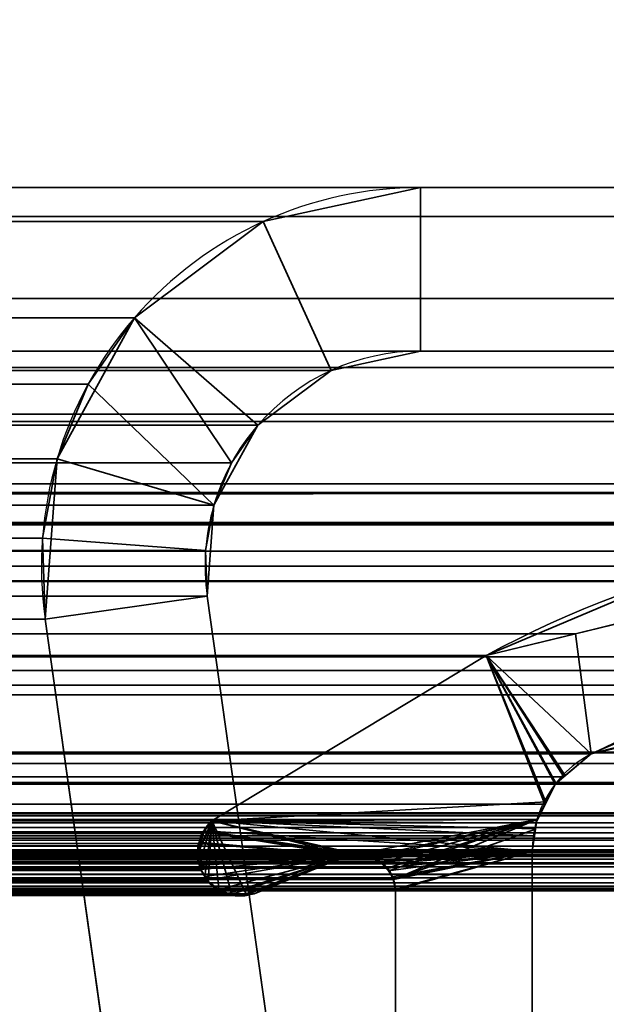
# Model space of a CAD drawing. Header units: millimetres. Extents: x -488 to 6688, y -115 to 115.
# Tile 390 of 656: x 300.24 to 304.54, y 9.71 to 16.93. Entities that reach past the tile are written whole.
import ezdxf

# ---------------------------------------------------------------- set-up
doc = ezdxf.new("R2010")
doc.units = ezdxf.units.MM
doc.layers.add('151', color=7, linetype='Continuous', true_color=0xffffff)

# ---------------------------------------------------------------- blocks, each defined once
blk = doc.blocks.new('UG_SURFACE_001')
at = {"layer": '151', "color": 252, "linetype": 'Continuous', "lineweight": 35}
for points in [[(487.5, -15, 2194.2501), (487.5, 115, 2194.2501), (-487.5, 115, 2194.2501), (-487.5, -15, 2194.2501)], [(-337.5, -15, 2044.25), (-337.5, 115, 2044.25), (337.5, 115, 2044.25), (337.5, -15, 2044.25)]]:
    blk.add_3dface(points, dxfattribs=at)
blk = doc.blocks.new('UG_SURFACE_047')
at = {"layer": '151', "color": 7, "linetype": 'Continuous', "lineweight": 35}
for points in [[(-307.686, 13.2421, 2014.936), (-309.264, 12.8098, 2016.5141), (309.264, 12.8098, 2016.5141)], [(-307.686, 13.2421, 2014.936), (309.264, 12.8098, 2016.5141), (307.686, 13.2421, 2014.936)], [(307.686, 13.2421, 2014.936), (306.8124, 13.0303, 2014.0624), (-306.8124, 13.0303, 2014.0624), (-307.686, 13.2421, 2014.936)], [(304.3174, 12.4253, 2011.5674), (-304.3174, 12.4253, 2011.5674), (-306.8124, 13.0303, 2014.0624), (306.8124, 13.0303, 2014.0624)], [(306.3062, 11.9768, 2013.5562), (304.4322, 11.5427, 2011.6823), (304.3174, 12.4253, 2011.5674), (306.8124, 13.0303, 2014.0624)], [(309.264, 12.8098, 2016.5141), (-309.264, 12.8098, 2016.5141), (-311.652, 12.1555, 2018.9021), (311.652, 12.1555, 2018.9021)], [(303.663, 12.2666, 2010.9129), (-303.663, 12.2666, 2010.9129), (-304.3174, 12.4253, 2011.5674), (304.3174, 12.4253, 2011.5674)], [(303.663, 12.2666, 2010.9129), (304.3174, 12.4253, 2011.5674), (304.4322, 11.5427, 2011.6823), (304.2326, 11.3749, 2011.4825)], [(307.5121, 12.2561, 2014.7622), (-308.4338, 12.0469, 2015.6839), (-307.5121, 12.2561, 2014.7622)], [(307.5121, 12.2561, 2014.7622), (308.4338, 12.0469, 2015.6839), (-308.4338, 12.0469, 2015.6839)], [(-307.5121, 12.2561, 2014.7622), (306.3062, 11.9768, 2013.5562), (307.5121, 12.2561, 2014.7622)], [(-307.5121, 12.2561, 2014.7622), (-306.3062, 11.9768, 2013.5562), (306.3062, 11.9768, 2013.5562)], [(303.663, 12.2666, 2010.9129), (301.6499, 11.0514, 2008.8999), (-301.6499, 11.0514, 2008.8999), (-303.663, 12.2666, 2010.9129)], [(304.0937, 11.1752, 2011.3437), (304.0347, 11.0607, 2011.2846), (301.6499, 11.0514, 2008.8999), (303.663, 12.2666, 2010.9129)], [(303.663, 12.2666, 2010.9129), (304.1691, 11.3216, 2011.4191), (304.0937, 11.1752, 2011.3437)], [(304.2326, 11.3749, 2011.4825), (304.1691, 11.3216, 2011.4191), (303.663, 12.2666, 2010.9129)], [(313.4445, 11.0875, 2020.6945), (311.652, 12.1555, 2018.9021), (-311.652, 12.1555, 2018.9021), (-313.4445, 11.0875, 2020.6945)], [(310.595, 11.5565, 2017.8449), (-310.595, 11.5565, 2017.8449), (-308.4338, 12.0469, 2015.6839), (308.4338, 12.0469, 2015.6839)], [(306.3062, 11.9768, 2013.5562), (-306.3062, 11.9768, 2013.5562), (-304.4322, 11.5427, 2011.6823), (304.4322, 11.5427, 2011.6823)], [(-310.7077, 11.4722, 2017.9577), (-310.595, 11.5565, 2017.8449), (310.595, 11.5565, 2017.8449)], [(310.595, 11.5565, 2017.8449), (310.605, 11.552, 2017.8549), (-310.7077, 11.4722, 2017.9577)], [(310.605, 11.552, 2017.8549), (310.7073, 11.4721, 2017.9574), (-310.7077, 11.4722, 2017.9577)], [(304.4322, 11.5427, 2011.6823), (-304.4322, 11.5427, 2011.6823), (-304.2326, 11.3749, 2011.4825), (304.2326, 11.3749, 2011.4825)], [(310.886, 11.3326, 2018.136), (-310.8725, 11.3488, 2018.1224), (-310.7077, 11.4722, 2017.9577)], [(-310.7077, 11.4722, 2017.9577), (310.7073, 11.4721, 2017.9574), (310.886, 11.3326, 2018.136)], [(310.886, 11.3326, 2018.136), (-310.8901, 11.318, 2018.1401), (-310.8725, 11.3488, 2018.1224)], [(304.1691, 11.3216, 2011.4191), (-304.2326, 11.3749, 2011.4825), (-304.1691, 11.3216, 2011.4191)], [(304.1691, 11.3216, 2011.4191), (304.2326, 11.3749, 2011.4825), (-304.2326, 11.3749, 2011.4825)], [(311.0107, 11.1085, 2018.2607), (-311.0102, 11.1078, 2018.2602), (-310.8901, 11.318, 2018.1401)], [(310.886, 11.3326, 2018.136), (310.8926, 11.3208, 2018.1425), (-310.8901, 11.318, 2018.1401)], [(-310.8901, 11.318, 2018.1401), (310.8926, 11.3208, 2018.1425), (311.0107, 11.1085, 2018.2607)], [(-304.1691, 11.3216, 2011.4191), (304.0937, 11.1752, 2011.3437), (304.1691, 11.3216, 2011.4191)], [(-304.1691, 11.3216, 2011.4191), (-304.0937, 11.1752, 2011.3437), (304.0937, 11.1752, 2011.3437)], [(304.0347, 11.0607, 2011.2846), (-304.0937, 11.1752, 2011.3437), (-304.0347, 11.0607, 2011.2846)], [(304.0347, 11.0607, 2011.2846), (304.0937, 11.1752, 2011.3437), (-304.0937, 11.1752, 2011.3437)], [(313.4445, 11.0875, 2020.6945), (-313.4445, 11.0875, 2020.6945), (-313.4978, 11.0368, 2020.7477), (313.4978, 11.0368, 2020.7477)], [(311.0184, 11.0946, 2018.2683), (-311.0615, 10.8663, 2018.3115), (-311.0196, 11.0912, 2018.2695)], [(311.0184, 11.0946, 2018.2683), (311.0615, 10.8663, 2018.3115), (-311.0615, 10.8663, 2018.3115)], [(311.0184, 11.0946, 2018.2683), (-311.0196, 11.0912, 2018.2695), (-311.0102, 11.1078, 2018.2602)], [(-311.0102, 11.1078, 2018.2602), (311.0107, 11.1085, 2018.2607), (311.0184, 11.0946, 2018.2683)], [(-304.0347, 11.0607, 2011.2846), (304.0171, 10.9423, 2011.2672), (304.0347, 11.0607, 2011.2846)], [(-304.0347, 11.0607, 2011.2846), (-304.0171, 10.9423, 2011.2672), (304.0171, 10.9423, 2011.2672)], [(301.6499, 11.0514, 2008.8999), (304.0347, 11.0607, 2011.2846), (304.0171, 10.9423, 2011.2672)], [(-313.5326, 11.0036, 2020.7827), (-313.5506, 10.9642, 2020.8006), (313.5506, 10.9642, 2020.8006)], [(313.5326, 11.0036, 2020.7827), (313.4978, 11.0368, 2020.7477), (-313.4978, 11.0368, 2020.7477), (-313.5326, 11.0036, 2020.7827)], [(-313.5326, 11.0036, 2020.7827), (313.5506, 10.9642, 2020.8006), (313.5326, 11.0036, 2020.7827)], [(-301.5873, 10.9733, 2008.8372), (-301.6499, 11.0514, 2008.8999), (301.6499, 11.0514, 2008.8999)], [(301.6499, 11.0514, 2008.8999), (301.5881, 10.972, 2008.8382), (-301.5873, 10.9733, 2008.8372)], [(301.5881, 10.972, 2008.8382), (301.6499, 11.0514, 2008.8999), (302.6485, 10.798, 2009.8984)], [(301.6499, 11.0514, 2008.8999), (302.7161, 10.8082, 2009.9661), (302.682, 10.8051, 2009.932)], [(302.682, 10.8051, 2009.932), (302.6485, 10.798, 2009.8984), (301.6499, 11.0514, 2008.8999)], [(302.8019, 10.7896, 2010.052), (302.7161, 10.8082, 2009.9661), (301.6499, 11.0514, 2008.8999), (304, 10.8277, 2011.25)], [(304.0171, 10.9423, 2011.2672), (304, 10.8277, 2011.25), (301.6499, 11.0514, 2008.8999)], [(313.5758, 10.9091, 2020.8259), (313.5682, 10.9257, 2020.8182), (-313.5682, 10.9257, 2020.8182), (-313.5758, 10.9091, 2020.8259)], [(313.5506, 10.9642, 2020.8006), (-313.5506, 10.9642, 2020.8006), (-313.5682, 10.9257, 2020.8182), (313.5682, 10.9257, 2020.8182)], [(304.0171, 10.9423, 2011.2672), (-304.0171, 10.9423, 2011.2672), (-304, 10.8277, 2011.25), (304, 10.8277, 2011.25)], [(-301.5826, 10.9675, 2008.8327), (-301.5873, 10.9733, 2008.8372), (301.5881, 10.972, 2008.8382)], [(-301.5826, 10.9675, 2008.8327), (301.5881, 10.972, 2008.8382), (301.5783, 10.9593, 2008.8282)], [(301.5783, 10.9593, 2008.8282), (-301.5528, 10.8865, 2008.8029), (-301.5826, 10.9675, 2008.8327)], [(301.5783, 10.9593, 2008.8282), (301.5539, 10.8859, 2008.8038), (-301.5528, 10.8865, 2008.8029)], [(301.5539, 10.8859, 2008.8038), (301.5783, 10.9593, 2008.8282), (301.5881, 10.972, 2008.8382), (302.6485, 10.798, 2009.8984)], [(-313.5758, 10.9091, 2020.8259), (-313.5839, 10.838, 2020.834), (313.5839, 10.838, 2020.834)], [(-313.5758, 10.9091, 2020.8259), (313.5839, 10.838, 2020.834), (313.5758, 10.9091, 2020.8259)], [(-311.0615, 5.7187, 2018.3115), (-311.0615, 10.8663, 2018.3115), (311.0615, 10.8663, 2018.3115), (311.0615, 5.7187, 2018.3115)], [(-301.5502, 10.8796, 2008.8003), (-301.5528, 10.8865, 2008.8029), (301.5539, 10.8859, 2008.8038)], [(-301.5502, 10.8796, 2008.8003), (301.5539, 10.8859, 2008.8038), (301.5482, 10.8687, 2008.7981)], [(301.5482, 10.8687, 2008.7981), (-301.5448, 10.7907, 2008.7948), (-301.5502, 10.8796, 2008.8003)], [(301.5482, 10.8687, 2008.7981), (301.5464, 10.7907, 2008.7965), (-301.5448, 10.7907, 2008.7948)], [(302.6485, 10.798, 2009.8984), (301.5464, 10.7907, 2008.7965), (301.5482, 10.8687, 2008.7981), (301.5539, 10.8859, 2008.8038)], [(313.5854, 10.8249, 2020.8354), (-313.5839, 10.838, 2020.834), (-313.5854, 10.8249, 2020.8354)], [(-313.5854, 10.8249, 2020.8354), (-313.572, 10.7445, 2020.822), (313.572, 10.7445, 2020.822), (313.5854, 10.8249, 2020.8354)], [(313.5854, 10.8249, 2020.8354), (313.5839, 10.838, 2020.834), (-313.5839, 10.838, 2020.834)], [(312.3996, 10.8171, 2019.6495), (313.1971, 10.5484, 2020.447), (-313.1971, 10.5484, 2020.447), (-312.3996, 10.8171, 2019.6495)], [(312.3996, 10.8171, 2019.6495), (-312.3996, 10.8171, 2019.6495), (-312.3857, 10.8169, 2019.6357)], [(312.3439, 10.826, 2019.594), (-312.3857, 10.8169, 2019.6357), (-312.3131, 10.8159, 2019.5632)], [(312.3439, 10.826, 2019.594), (312.3856, 10.8193, 2019.6357), (-312.3857, 10.8169, 2019.6357)], [(-312.3857, 10.8169, 2019.6357), (312.3856, 10.8193, 2019.6357), (312.3996, 10.8171, 2019.6495)], [(-312.3131, 10.8159, 2019.5632), (312.3137, 10.8195, 2019.5637), (312.3439, 10.826, 2019.594)], [(312.3137, 10.8195, 2019.5637), (-312.3131, 10.8159, 2019.5632), (-312.26, 10.8152, 2019.51)], [(-312.26, 10.8152, 2019.51), (312.2388, 10.8035, 2019.4888), (312.3137, 10.8195, 2019.5637)], [(-312.26, 10.8152, 2019.51), (-312.2396, 10.8032, 2019.4895), (312.2388, 10.8035, 2019.4888)], [(312.2226, 10.8, 2019.4726), (312.2388, 10.8035, 2019.4888), (-312.2396, 10.8032, 2019.4895)], [(312.2042, 10.7898, 2019.4542), (-312.2396, 10.8032, 2019.4895), (-312.1823, 10.7697, 2019.4323)], [(312.2042, 10.7898, 2019.4542), (312.2226, 10.8, 2019.4726), (-312.2396, 10.8032, 2019.4895)], [(-312.1823, 10.7697, 2019.4323), (312.1832, 10.7696, 2019.4333), (312.2042, 10.7898, 2019.4542)], [(312.1832, 10.7696, 2019.4333), (-312.1823, 10.7697, 2019.4323), (-312.1634, 10.7586, 2019.4135)], [(-312.1634, 10.7586, 2019.4135), (312.1261, 10.7148, 2019.376), (312.1832, 10.7696, 2019.4333)], [(-304, 10.8277, 2011.25), (-304, 4.7035, 2011.25), (304, 4.7035, 2011.25), (304, 10.8277, 2011.25)], [(302.8453, 10.7801, 2010.0954), (-302.8748, 10.7564, 2010.1249), (-302.8453, 10.7801, 2010.0954)], [(302.8453, 10.7801, 2010.0954), (302.8748, 10.7564, 2010.1249), (-302.8748, 10.7564, 2010.1249)], [(-302.8453, 10.7801, 2010.0954), (-302.8019, 10.7896, 2010.052), (302.8019, 10.7896, 2010.052), (302.8453, 10.7801, 2010.0954)], [(302.8019, 10.7896, 2010.052), (-302.8019, 10.7896, 2010.052), (-302.7161, 10.8082, 2009.9661), (302.7161, 10.8082, 2009.9661)], [(302.682, 10.8051, 2009.932), (-302.7161, 10.8082, 2009.9661), (-302.682, 10.8051, 2009.932)], [(302.682, 10.8051, 2009.932), (302.7161, 10.8082, 2009.9661), (-302.7161, 10.8082, 2009.9661)], [(-302.682, 10.8051, 2009.932), (302.6485, 10.798, 2009.8984), (302.682, 10.8051, 2009.932)], [(-302.682, 10.8051, 2009.932), (-302.6485, 10.798, 2009.8984), (302.6485, 10.798, 2009.8984)], [(301.96, 10.5173, 2009.2101), (302.6485, 10.798, 2009.8984), (-302.6485, 10.798, 2009.8984), (-301.96, 10.5173, 2009.2101)], [(301.5461, 10.777, 2008.796), (-301.5684, 10.6955, 2008.8184), (-301.5656, 10.7002, 2008.8155)], [(301.5461, 10.777, 2008.796), (301.5689, 10.6953, 2008.8189), (-301.5684, 10.6955, 2008.8184)], [(-301.5656, 10.7002, 2008.8155), (301.5464, 10.7907, 2008.7965), (301.5461, 10.777, 2008.796)], [(-301.5656, 10.7002, 2008.8155), (-301.5448, 10.7899, 2008.7948), (301.5464, 10.7907, 2008.7965)], [(-301.5448, 10.7899, 2008.7948), (-301.5448, 10.7907, 2008.7948), (301.5464, 10.7907, 2008.7965)], [(301.5689, 10.6953, 2008.8189), (301.5461, 10.777, 2008.796), (301.5464, 10.7907, 2008.7965), (302.6485, 10.798, 2009.8984)], [(302.6485, 10.798, 2009.8984), (301.6164, 10.6165, 2008.8663), (301.5713, 10.6865, 2008.8212), (301.5689, 10.6953, 2008.8189)], [(301.7019, 10.5484, 2008.9519), (301.6227, 10.6068, 2008.8727), (301.6164, 10.6165, 2008.8663), (302.6485, 10.798, 2009.8984)], [(301.7785, 10.5211, 2009.0284), (301.7296, 10.528, 2008.9796), (301.7019, 10.5484, 2008.9519), (302.6485, 10.798, 2009.8984)], [(301.8747, 10.5076, 2009.1248), (301.7785, 10.5211, 2009.0284), (302.6485, 10.798, 2009.8984)], [(302.6485, 10.798, 2009.8984), (301.96, 10.5173, 2009.2101), (301.903, 10.5036, 2009.1531), (301.8747, 10.5076, 2009.1248)], [(304, 10.8277, 2011.25), (302.8453, 10.7801, 2010.0954), (302.8019, 10.7896, 2010.052)], [(302.8748, 10.7564, 2010.1249), (302.8453, 10.7801, 2010.0954), (304, 10.8277, 2011.25)], [(304, 10.8277, 2011.25), (302.9386, 10.705, 2010.1886), (302.8748, 10.7564, 2010.1249)], [(302.98, 10.6291, 2010.2301), (302.9388, 10.7047, 2010.1888), (302.9386, 10.705, 2010.1886), (304, 10.8277, 2011.25)], [(304, 10.8277, 2011.25), (302.9838, 10.6222, 2010.2339), (302.98, 10.6291, 2010.2301)], [(302.9963, 10.5516, 2010.2463), (302.9838, 10.6222, 2010.2339), (304, 10.8277, 2011.25)], [(304, 10.8277, 2011.25), (302.9979, 10.5427, 2010.2479), (302.9963, 10.5516, 2010.2463)], [(302.9979, 6.7467, 2010.2479), (302.9979, 10.5427, 2010.2479), (304, 10.8277, 2011.25), (304, 4.7035, 2011.25)], [(313.572, 10.7445, 2020.822), (-313.572, 10.7445, 2020.822), (-313.5677, 10.736, 2020.8178), (313.5677, 10.736, 2020.8178)], [(313.5287, 10.6585, 2020.7787), (-313.5677, 10.736, 2020.8178), (-313.5287, 10.6585, 2020.7787)], [(313.5287, 10.6585, 2020.7787), (313.5677, 10.736, 2020.8178), (-313.5677, 10.736, 2020.8178)], [(-312.1634, 10.7586, 2019.4135), (-312.1286, 10.7112, 2019.3787), (312.1261, 10.7148, 2019.376)], [(312.1259, 10.7145, 2019.3758), (312.1261, 10.7148, 2019.376), (-312.1286, 10.7112, 2019.3787)], [(312.1259, 10.7145, 2019.3758), (-312.1286, 10.7112, 2019.3787), (-312.1071, 10.6819, 2019.357)], [(-312.1071, 10.6819, 2019.357), (312.0888, 10.6334, 2019.3388), (312.1259, 10.7145, 2019.3758)], [(302.98, 10.6291, 2010.2301), (-302.98, 10.6291, 2010.2301), (-302.9388, 10.7047, 2010.1888), (302.9388, 10.7047, 2010.1888)], [(302.9386, 10.705, 2010.1886), (-302.9388, 10.7047, 2010.1888), (-302.9386, 10.705, 2010.1886)], [(302.9386, 10.705, 2010.1886), (302.9388, 10.7047, 2010.1888), (-302.9388, 10.7047, 2010.1888)], [(-302.9386, 10.705, 2010.1886), (-302.8748, 10.7564, 2010.1249), (302.8748, 10.7564, 2010.1249), (302.9386, 10.705, 2010.1886)], [(301.5713, 10.6865, 2008.8212), (-301.6166, 10.6167, 2008.8665), (-301.5684, 10.6955, 2008.8184)], [(-301.5684, 10.6955, 2008.8184), (301.5689, 10.6953, 2008.8189), (301.5713, 10.6865, 2008.8212)], [(-313.5287, 10.6585, 2020.7787), (-313.5278, 10.6576, 2020.7777), (313.5278, 10.6576, 2020.7777), (313.5287, 10.6585, 2020.7787)], [(313.5278, 10.6576, 2020.7777), (-313.5278, 10.6576, 2020.7777), (-313.4589, 10.5964, 2020.7088), (313.4589, 10.5964, 2020.7088)], [(-312.1071, 10.6819, 2019.357), (-312.0888, 10.6334, 2019.3388), (312.0888, 10.6334, 2019.3388)], [(312.0888, 6.3541, 2019.3388), (312.0888, 10.6334, 2019.3388), (-312.0888, 10.6334, 2019.3388), (-312.0888, 6.3541, 2019.3388)], [(-302.9838, 10.6222, 2010.2339), (-302.98, 10.6291, 2010.2301), (302.98, 10.6291, 2010.2301), (302.9838, 10.6222, 2010.2339)], [(301.5713, 10.6865, 2008.8212), (301.6164, 10.6165, 2008.8663), (-301.6166, 10.6167, 2008.8665)], [(313.4325, 10.573, 2020.6826), (-313.4589, 10.5964, 2020.7088), (-313.4325, 10.573, 2020.6826)], [(313.4325, 10.573, 2020.6826), (313.4589, 10.5964, 2020.7088), (-313.4589, 10.5964, 2020.7088)], [(313.4017, 10.558, 2020.6518), (-313.4325, 10.573, 2020.6826), (-313.4017, 10.558, 2020.6518)], [(313.4017, 10.558, 2020.6518), (313.4325, 10.573, 2020.6826), (-313.4325, 10.573, 2020.6826)], [(-313.4017, 10.558, 2020.6518), (-313.3788, 10.5549, 2020.6287), (313.3788, 10.5549, 2020.6287), (313.4017, 10.558, 2020.6518)], [(313.3788, 10.5549, 2020.6287), (-313.3788, 10.5549, 2020.6287), (-313.2904, 10.543, 2020.5405), (313.2904, 10.543, 2020.5405)], [(302.9979, 10.5427, 2010.2479), (-302.9979, 10.5427, 2010.2479), (-302.9963, 10.5516, 2010.2463), (302.9963, 10.5516, 2010.2463)], [(302.9838, 10.6222, 2010.2339), (-302.9963, 10.5516, 2010.2463), (-302.9838, 10.6222, 2010.2339)], [(302.9838, 10.6222, 2010.2339), (302.9963, 10.5516, 2010.2463), (-302.9963, 10.5516, 2010.2463)], [(301.7296, 10.528, 2008.9796), (-301.7784, 10.5132, 2009.0284), (-301.7021, 10.5516, 2008.9521)], [(301.7019, 10.5484, 2008.9519), (-301.7021, 10.5516, 2008.9521), (-301.6545, 10.5755, 2008.9045)], [(-301.7021, 10.5516, 2008.9521), (301.7019, 10.5484, 2008.9519), (301.7296, 10.528, 2008.9796)], [(-301.6545, 10.5755, 2008.9045), (301.6227, 10.6068, 2008.8727), (301.7019, 10.5484, 2008.9519)], [(-301.6545, 10.5755, 2008.9045), (-301.6227, 10.6068, 2008.8727), (301.6227, 10.6068, 2008.8727)], [(-301.6227, 10.6068, 2008.8727), (-301.6166, 10.6167, 2008.8665), (301.6164, 10.6165, 2008.8663)], [(301.6164, 10.6165, 2008.8663), (301.6227, 10.6068, 2008.8727), (-301.6227, 10.6068, 2008.8727)], [(313.2478, 10.5372, 2020.4978), (-313.2904, 10.543, 2020.5405), (-313.2478, 10.5372, 2020.4978)], [(313.2478, 10.5372, 2020.4978), (313.2904, 10.543, 2020.5405), (-313.2904, 10.543, 2020.5405)], [(-313.2478, 10.5372, 2020.4978), (313.1971, 10.5484, 2020.447), (313.2478, 10.5372, 2020.4978)], [(-313.2478, 10.5372, 2020.4978), (-313.1971, 10.5484, 2020.447), (313.1971, 10.5484, 2020.447)], [(302.9979, 10.5427, 2010.2479), (302.9979, 6.7467, 2010.2479), (-302.9979, 6.7467, 2010.2479), (-302.9979, 10.5427, 2010.2479)], [(-301.96, 10.5173, 2009.2101), (-301.8739, 10.5128, 2009.1238), (301.8747, 10.5076, 2009.1248)], [(301.8747, 10.5076, 2009.1248), (301.903, 10.5036, 2009.1531), (-301.96, 10.5173, 2009.2101)], [(301.903, 10.5036, 2009.1531), (301.96, 10.5173, 2009.2101), (-301.96, 10.5173, 2009.2101)], [(301.8747, 10.5076, 2009.1248), (-301.8739, 10.5128, 2009.1238), (-301.7878, 10.5084, 2009.0377)], [(-301.7878, 10.5084, 2009.0377), (301.7785, 10.5211, 2009.0284), (301.8747, 10.5076, 2009.1248)], [(-301.7878, 10.5084, 2009.0377), (-301.7784, 10.5132, 2009.0284), (301.7785, 10.5211, 2009.0284)], [(301.7296, 10.528, 2008.9796), (301.7785, 10.5211, 2009.0284), (-301.7784, 10.5132, 2009.0284)]]:
    blk.add_3dface(points, dxfattribs=at)
blk = doc.blocks.new('UG_SURFACE_048')
at = {"layer": '151', "color": 7, "linetype": 'Continuous', "lineweight": 35}
for points in [[(303.663, 12.2666, 2010.9129), (306.3415, 12.9161, 2013.5915), (305.0702, 12.8596, -10.75)], [(306.3415, 12.9161, 2013.5915), (303.663, 12.2666, 2010.9129), (304.4322, 11.5427, 2011.6823), (306.1274, 11.9354, 2013.3774)], [(305.0702, 12.8596, -10.75), (303.663, 12.2666, -10.75), (303.663, 12.2666, 2010.9129)], [(305.0178, 11.7957, -10.75), (304.4322, 11.5427, -10.75), (303.663, 12.2666, -10.75), (305.0702, 12.8596, -10.75)], [(303.663, 12.2666, -10.75), (301.6499, 11.0514, -10.75), (301.6499, 11.0514, 2008.8999), (303.663, 12.2666, 2010.9129)], [(301.6499, 11.0514, -10.75), (303.663, 12.2666, -10.75), (304.1743, 11.3282, -10.75), (304.1058, 11.1916, -10.75)], [(303.663, 12.2666, 2010.9129), (301.6499, 11.0514, 2008.8999), (304.0347, 11.0607, 2011.2846), (304.1008, 11.1889, 2011.3509)], [(303.663, 12.2666, -10.75), (304.4322, 11.5427, -10.75), (304.243, 11.3854, -10.75)], [(304.243, 11.3854, -10.75), (304.1743, 11.3282, -10.75), (303.663, 12.2666, -10.75)], [(303.663, 12.2666, 2010.9129), (304.1691, 11.3216, 2011.4191), (304.2403, 11.3814, 2011.4903)], [(304.2403, 11.3814, 2011.4903), (304.4322, 11.5427, 2011.6823), (303.663, 12.2666, 2010.9129)], [(304.1008, 11.1889, 2011.3509), (304.1691, 11.3216, 2011.4191), (303.663, 12.2666, 2010.9129)], [(306.1288, 11.9813, -10.75), (306.1274, 11.9354, 2013.3774), (304.4322, 11.5427, 2011.6823)], [(304.4322, 11.5427, 2011.6823), (305.0178, 11.7957, -10.75), (306.1288, 11.9813, -10.75)], [(304.4322, 11.5427, 2011.6823), (304.4322, 11.5427, -10.75), (305.0178, 11.7957, -10.75)], [(304.4322, 11.5427, -10.75), (304.4322, 11.5427, 2011.6823), (304.2403, 11.3814, 2011.4903)], [(304.2403, 11.3814, 2011.4903), (304.243, 11.3854, -10.75), (304.4322, 11.5427, -10.75)], [(304.243, 11.3854, -10.75), (304.2403, 11.3814, 2011.4903), (304.1691, 11.3216, 2011.4191)], [(304.1691, 11.3216, 2011.4191), (304.1743, 11.3282, -10.75), (304.243, 11.3854, -10.75)], [(304.1691, 11.3216, 2011.4191), (304.1008, 11.1889, 2011.3509), (304.1058, 11.1916, -10.75)], [(304.1691, 11.3216, 2011.4191), (304.1058, 11.1916, -10.75), (304.1743, 11.3282, -10.75)], [(304.1058, 11.1916, -10.75), (304.0276, 11.0359, -10.75), (301.6499, 11.0514, -10.75)], [(304.0276, 11.0359, -10.75), (304.1058, 11.1916, -10.75), (304.1008, 11.1889, 2011.3509)], [(304.0276, 11.0359, -10.75), (304.1008, 11.1889, 2011.3509), (304.0347, 11.0607, 2011.2846)], [(302.682, 10.8051, 2009.932), (302.7161, 10.8082, 2009.9661), (304.0347, 11.0607, 2011.2846), (301.6499, 11.0514, 2008.8999)], [(304.0347, 11.0607, 2011.2846), (302.7161, 10.8082, 2009.9661), (302.8116, 10.7875, 2010.0615)], [(302.8116, 10.7875, 2010.0615), (302.8453, 10.7801, 2010.0954), (304.0347, 11.0607, 2011.2846)], [(304.0347, 11.0607, 2011.2846), (302.8453, 10.7801, 2010.0954), (302.8899, 10.7442, 2010.1399)], [(302.8899, 10.7442, 2010.1399), (302.9386, 10.705, 2010.1886), (304.0347, 11.0607, 2011.2846)], [(304.0347, 11.0607, 2011.2846), (302.9386, 10.705, 2010.1886), (302.9489, 10.6862, 2010.1988)], [(302.9489, 10.6862, 2010.1988), (302.9838, 10.6222, 2010.2339), (304.0347, 11.0607, 2011.2846)], [(304.0244, 10.9915, 2011.2743), (304.0347, 11.0607, 2011.2846), (302.9838, 10.6222, 2010.2339)], [(304.0347, 11.0607, 2011.2846), (304.0219, 10.9929, -10.75), (304.0276, 11.0359, -10.75)], [(304.0347, 11.0607, 2011.2846), (304.0244, 10.9915, 2011.2743), (304.0219, 10.9929, -10.75)], [(301.6499, 11.0514, 2008.8999), (301.5468, 10.8101, 2008.7969), (301.5461, 10.777, 2008.796), (301.5607, 10.7246, 2008.8108)], [(301.5468, 10.8101, 2008.7969), (301.6499, 11.0514, 2008.8999), (301.5933, 10.9786, 2008.8432)], [(301.5607, 10.7246, 2008.8108), (301.5713, 10.6865, 2008.8212), (301.5985, 10.6444, 2008.8484), (301.6499, 11.0514, 2008.8999)], [(301.6499, 11.0514, -10.75), (301.5957, 10.9786, -10.75), (301.5933, 10.9786, 2008.8432)], [(301.5933, 10.9786, 2008.8432), (301.6499, 11.0514, 2008.8999), (301.6499, 11.0514, -10.75)], [(304.0219, 10.9929, -10.75), (304, 10.8277, -10.75), (301.5957, 10.9786, -10.75), (301.6499, 11.0514, -10.75)], [(301.6499, 11.0514, 2008.8999), (301.5985, 10.6444, 2008.8484), (301.6227, 10.6068, 2008.8727)], [(301.6227, 10.6068, 2008.8727), (301.6545, 10.5755, 2008.9045), (301.7015, 10.5519, 2008.9514), (301.6499, 11.0514, 2008.8999)], [(301.6499, 11.0514, -10.75), (304.0276, 11.0359, -10.75), (304.0219, 10.9929, -10.75)], [(301.7015, 10.5519, 2008.9514), (301.7878, 10.5084, 2009.0377), (301.7972, 10.5089, 2009.0473), (301.6499, 11.0514, 2008.8999)], [(301.6499, 11.0514, 2008.8999), (302.6485, 10.798, 2009.8984), (302.682, 10.8051, 2009.932)], [(301.7972, 10.5089, 2009.0473), (301.9032, 10.5143, 2009.1531), (301.6499, 11.0514, 2008.8999)], [(301.9032, 10.5143, 2009.1531), (301.96, 10.5173, 2009.2101), (302.6485, 10.798, 2009.8984), (301.6499, 11.0514, 2008.8999)], [(304.0244, 10.9915, 2011.2743), (302.9838, 10.6222, 2010.2339), (302.9839, 10.6216, 2010.2339)], [(302.9839, 10.6216, 2010.2339), (302.9979, 10.5427, 2010.2479), (304, 10.8277, 2011.25), (304.0244, 10.9915, 2011.2743)], [(304.0219, 10.9929, -10.75), (304.0244, 10.9915, 2011.2743), (304, 10.8277, 2011.25)], [(304, 10.8277, 2011.25), (304, 10.8277, -10.75), (304.0219, 10.9929, -10.75)], [(301.5468, 10.8101, 2008.7969), (301.5933, 10.9786, 2008.8432), (301.5783, 10.9593, 2008.8282), (301.557, 10.8953, 2008.8069)], [(301.5957, 10.9786, -10.75), (301.5724, 10.9473, -10.75), (301.557, 10.8953, 2008.8069)], [(301.557, 10.8953, 2008.8069), (301.5783, 10.9593, 2008.8282), (301.5957, 10.9786, -10.75)], [(301.5724, 10.9473, -10.75), (301.5595, 10.8957, -10.75), (301.557, 10.8953, 2008.8069)], [(301.5595, 10.8957, -10.75), (301.5724, 10.9473, -10.75), (301.5957, 10.9786, -10.75), (302.6485, 10.798, -10.75)], [(301.5783, 10.9593, 2008.8282), (301.5933, 10.9786, 2008.8432), (301.5957, 10.9786, -10.75)], [(301.5957, 10.9786, -10.75), (302.7161, 10.8082, -10.75), (302.682, 10.8051, -10.75)], [(302.682, 10.8051, -10.75), (302.6485, 10.798, -10.75), (301.5957, 10.9786, -10.75)], [(302.7161, 10.8082, -10.75), (301.5957, 10.9786, -10.75), (304, 10.8277, -10.75)], [(301.5595, 10.8957, -10.75), (301.5443, 10.835, -10.75), (301.5468, 10.8101, 2008.7969)], [(302.6485, 10.798, -10.75), (301.5478, 10.8108, -10.75), (301.5443, 10.835, -10.75), (301.5595, 10.8957, -10.75)], [(301.5468, 10.8101, 2008.7969), (301.5482, 10.8687, 2008.7981), (301.5595, 10.8957, -10.75)], [(301.557, 10.8953, 2008.8069), (301.5482, 10.8687, 2008.7981), (301.5468, 10.8101, 2008.7969)], [(301.5482, 10.8687, 2008.7981), (301.557, 10.8953, 2008.8069), (301.5595, 10.8957, -10.75)], [(301.5443, 10.835, -10.75), (301.5478, 10.8108, -10.75), (301.5468, 10.8101, 2008.7969)], [(301.5461, 10.777, 2008.796), (301.5478, 10.8108, -10.75), (301.5605, 10.7233, -10.75)], [(301.5461, 10.777, 2008.796), (301.5468, 10.8101, 2008.7969), (301.5478, 10.8108, -10.75)], [(301.5605, 10.7233, -10.75), (301.5607, 10.7246, 2008.8108), (301.5461, 10.777, 2008.796)], [(301.5605, 10.7233, -10.75), (301.5478, 10.8108, -10.75), (302.6485, 10.798, -10.75)], [(302.6485, 10.798, -10.75), (301.6005, 10.644, -10.75), (301.5628, 10.7075, -10.75), (301.5605, 10.7233, -10.75)], [(302.6485, 10.798, -10.75), (301.7024, 10.5477, -10.75), (301.6227, 10.6068, -10.75), (301.6005, 10.644, -10.75)], [(301.7987, 10.5127, -10.75), (301.7276, 10.529, -10.75), (301.7024, 10.5477, -10.75), (302.6485, 10.798, -10.75)], [(301.9027, 10.5083, -10.75), (301.8523, 10.5004, -10.75), (301.7987, 10.5127, -10.75), (302.6485, 10.798, -10.75)], [(302.6485, 10.798, -10.75), (301.96, 10.5173, -10.75), (301.9027, 10.5083, -10.75)], [(301.96, 10.5173, -10.75), (302.6485, 10.798, -10.75), (302.6485, 10.798, 2009.8984), (301.96, 10.5173, 2009.2101)], [(302.682, 10.8051, 2009.932), (302.6485, 10.798, -10.75), (302.682, 10.8051, -10.75)], [(302.682, 10.8051, 2009.932), (302.6485, 10.798, 2009.8984), (302.6485, 10.798, -10.75)], [(302.682, 10.8051, -10.75), (302.7161, 10.8082, 2009.9661), (302.682, 10.8051, 2009.932)], [(302.682, 10.8051, -10.75), (302.7161, 10.8082, -10.75), (302.7161, 10.8082, 2009.9661)], [(302.8117, 10.7909, -10.75), (302.7161, 10.8082, -10.75), (304, 10.8277, -10.75)], [(302.8117, 10.7909, -10.75), (302.8116, 10.7875, 2010.0615), (302.7161, 10.8082, 2009.9661)], [(302.7161, 10.8082, 2009.9661), (302.7161, 10.8082, -10.75), (302.8117, 10.7909, -10.75)], [(302.8116, 10.7875, 2010.0615), (302.8117, 10.7909, -10.75), (302.828, 10.7879, -10.75)], [(302.8116, 10.7875, 2010.0615), (302.828, 10.7879, -10.75), (302.8906, 10.7476, -10.75)], [(302.8906, 10.7476, -10.75), (302.8453, 10.7801, 2010.0954), (302.8116, 10.7875, 2010.0615)], [(304, 10.8277, -10.75), (302.828, 10.7879, -10.75), (302.8117, 10.7909, -10.75)], [(302.8906, 10.7476, -10.75), (302.828, 10.7879, -10.75), (304, 10.8277, -10.75)], [(302.8906, 10.7476, -10.75), (302.8899, 10.7442, 2010.1399), (302.8453, 10.7801, 2010.0954)], [(304, 10.8277, -10.75), (302.9121, 10.7338, -10.75), (302.8906, 10.7476, -10.75)], [(302.9462, 10.685, -10.75), (302.9121, 10.7338, -10.75), (304, 10.8277, -10.75)], [(304, 10.8277, -10.75), (302.9763, 10.6419, -10.75), (302.9462, 10.685, -10.75)], [(302.9808, 10.6209, -10.75), (302.9763, 10.6419, -10.75), (304, 10.8277, -10.75)], [(304, 10.8277, -10.75), (302.9979, 10.5427, -10.75), (302.9808, 10.6209, -10.75)], [(304, 10.8277, -10.75), (304, 4.7035, -10.75), (302.9979, 6.7467, -10.75), (302.9979, 10.5427, -10.75)], [(304, 4.7035, 2011.25), (304, 10.8277, 2011.25), (302.9979, 10.5427, 2010.2479), (302.9979, 6.7467, 2010.2479)], [(304, 10.8277, 2011.25), (304, 4.7035, 2011.25), (304, 4.7035, -10.75), (304, 10.8277, -10.75)], [(301.5713, 10.6865, 2008.8212), (301.5607, 10.7246, 2008.8108), (301.5605, 10.7233, -10.75)], [(301.5713, 10.6865, 2008.8212), (301.5605, 10.7233, -10.75), (301.5628, 10.7075, -10.75)], [(301.5628, 10.7075, -10.75), (301.5985, 10.6444, 2008.8484), (301.5713, 10.6865, 2008.8212)], [(301.5628, 10.7075, -10.75), (301.6005, 10.644, -10.75), (301.5985, 10.6444, 2008.8484)], [(302.8899, 10.7442, 2010.1399), (302.8906, 10.7476, -10.75), (302.9121, 10.7338, -10.75)], [(302.9462, 10.685, -10.75), (302.9386, 10.705, 2010.1886), (302.8899, 10.7442, 2010.1399)], [(302.8899, 10.7442, 2010.1399), (302.9121, 10.7338, -10.75), (302.9462, 10.685, -10.75)], [(302.9462, 10.685, -10.75), (302.9489, 10.6862, 2010.1988), (302.9386, 10.705, 2010.1886)], [(301.6227, 10.6068, -10.75), (301.6227, 10.6068, 2008.8727), (301.5985, 10.6444, 2008.8484)], [(301.5985, 10.6444, 2008.8484), (301.6005, 10.644, -10.75), (301.6227, 10.6068, -10.75)], [(302.9489, 10.6862, 2010.1988), (302.9462, 10.685, -10.75), (302.9763, 10.6419, -10.75)], [(302.9763, 10.6419, -10.75), (302.9838, 10.6222, 2010.2339), (302.9489, 10.6862, 2010.1988)], [(302.9838, 10.6222, 2010.2339), (302.9763, 10.6419, -10.75), (302.9808, 10.6209, -10.75)], [(301.6545, 10.5755, 2008.9045), (301.6227, 10.6068, -10.75), (301.7024, 10.5477, -10.75)], [(301.6545, 10.5755, 2008.9045), (301.6227, 10.6068, 2008.8727), (301.6227, 10.6068, -10.75)], [(301.7024, 10.5477, -10.75), (301.7015, 10.5519, 2008.9514), (301.6545, 10.5755, 2008.9045)], [(301.7878, 10.5084, 2009.0377), (301.7015, 10.5519, 2008.9514), (301.7024, 10.5477, -10.75)], [(302.9808, 10.6209, -10.75), (302.9839, 10.6216, 2010.2339), (302.9838, 10.6222, 2010.2339)], [(302.9839, 10.6216, 2010.2339), (302.9808, 10.6209, -10.75), (302.9979, 10.5427, -10.75)], [(302.9979, 10.5427, -10.75), (302.9979, 10.5427, 2010.2479), (302.9839, 10.6216, 2010.2339)], [(301.7878, 10.5084, 2009.0377), (301.7024, 10.5477, -10.75), (301.7276, 10.529, -10.75)], [(301.7878, 10.5084, 2009.0377), (301.7276, 10.529, -10.75), (301.7987, 10.5127, -10.75)], [(301.7987, 10.5127, -10.75), (301.7972, 10.5089, 2009.0473), (301.7878, 10.5084, 2009.0377)], [(301.8523, 10.5004, -10.75), (301.9032, 10.5143, 2009.1531), (301.7972, 10.5089, 2009.0473)], [(301.7972, 10.5089, 2009.0473), (301.7987, 10.5127, -10.75), (301.8523, 10.5004, -10.75)], [(301.8523, 10.5004, -10.75), (301.9027, 10.5083, -10.75), (301.9032, 10.5143, 2009.1531)], [(301.9032, 10.5143, 2009.1531), (301.9027, 10.5083, -10.75), (301.96, 10.5173, -10.75)], [(301.96, 10.5173, -10.75), (301.96, 10.5173, 2009.2101), (301.9032, 10.5143, 2009.1531)], [(302.9979, 10.5427, -10.75), (302.9979, 6.7467, -10.75), (302.9979, 6.7467, 2010.2479), (302.9979, 10.5427, 2010.2479)]]:
    blk.add_3dface(points, dxfattribs=at)
blk = doc.blocks.new('UG_SURFACE_065')
at = {"layer": '151', "color": 252, "linetype": 'Continuous', "lineweight": 35}
for points in [[(311.42, 15.7, 2018.6701), (-311.42, 15.7, 2018.6701), (-312.4838, 15.4884, 2019.7339), (312.4838, 15.4884, 2019.7339)], [(-311.42, 15.7, 2018.6701), (311.42, 15.7, 2018.6701), (303.1802, 15.7, 2010.4303), (-303.1802, 15.7, 2010.4303)], [(302.0274, 15.4497, 2009.2773), (-302.0274, 15.4497, 2009.2773), (-303.1802, 15.7, 2010.4303), (303.1802, 15.7, 2010.4303)], [(303.1802, 14.5, 2010.4303), (302.525, 14.3577, 2009.7749), (302.0274, 15.4497, 2009.2773), (303.1802, 15.7, 2010.4303)], [(311.42, 14.5, 2018.6701), (303.1802, 14.5, 2010.4303), (303.1802, 15.7, 2010.4303), (311.42, 15.7, 2018.6701)], [(312.4838, 15.4884, 2019.7339), (-312.4838, 15.4884, 2019.7339), (-313.3858, 14.8858, 2020.6358), (313.3858, 14.8858, 2020.6358)], [(301.0821, 14.7438, 2008.3323), (-301.0821, 14.7438, 2008.3323), (-302.0274, 15.4497, 2009.2773), (302.0274, 15.4497, 2009.2773)], [(301.0821, 14.7438, 2008.3323), (302.0274, 15.4497, 2009.2773), (302.525, 14.3577, 2009.7749), (301.9878, 13.9566, 2009.2378)], [(313.3858, 14.8858, 2020.6358), (-313.3858, 14.8858, 2020.6358), (-313.9884, 13.9839, 2021.2383), (313.9884, 13.9839, 2021.2383)], [(-300.7429, 14.2571, 2007.993), (-301.0821, 14.7438, 2008.3323), (301.0821, 14.7438, 2008.3323)], [(-300.7429, 14.2571, 2007.993), (301.0821, 14.7438, 2008.3323), (300.7429, 14.2571, 2007.993)], [(300.7429, 14.2571, 2007.993), (301.0821, 14.7438, 2008.3323), (301.795, 13.68, 2009.0449), (301.6653, 13.3687, 2008.9152)], [(301.0821, 14.7438, 2008.3323), (301.9878, 13.9566, 2009.2378), (301.795, 13.68, 2009.0449)], [(312.0247, 14.3797, 2019.2747), (-312.0247, 14.3797, 2019.2747), (-311.42, 14.5, 2018.6701), (311.42, 14.5, 2018.6701)], [(-311.42, 14.5, 2018.6701), (-303.1802, 14.5, 2010.4303), (303.1802, 14.5, 2010.4303), (311.42, 14.5, 2018.6701)], [(303.1802, 14.5, 2010.4303), (-303.1802, 14.5, 2010.4303), (-302.525, 14.3577, 2009.7749), (302.525, 14.3577, 2009.7749)], [(312.5372, 14.0372, 2019.7873), (-312.5372, 14.0372, 2019.7873), (-312.0247, 14.3797, 2019.2747), (312.0247, 14.3797, 2019.2747)], [(302.525, 14.3577, 2009.7749), (-302.525, 14.3577, 2009.7749), (-301.9878, 13.9566, 2009.2378), (301.9878, 13.9566, 2009.2378)], [(300.7429, 14.2571, 2007.993), (-300.5147, 13.7096, 2007.7648), (-300.7429, 14.2571, 2007.993)], [(300.7429, 14.2571, 2007.993), (300.5147, 13.7096, 2007.7648), (-300.5147, 13.7096, 2007.7648)], [(301.6653, 13.3687, 2008.9152), (300.5147, 13.7096, 2007.7648), (300.7429, 14.2571, 2007.993)], [(312.8797, 13.5246, 2020.1297), (-312.8797, 13.5246, 2020.1297), (-312.5372, 14.0372, 2019.7873), (312.5372, 14.0372, 2019.7873)], [(314.1466, 13.4624, 2021.3966), (313.9884, 13.9839, 2021.2383), (-313.9884, 13.9839, 2021.2383), (-314.1466, 13.4624, 2021.3966)], [(301.795, 13.68, 2009.0449), (-301.9878, 13.9566, 2009.2378), (-301.795, 13.68, 2009.0449)], [(301.795, 13.68, 2009.0449), (301.9878, 13.9566, 2009.2378), (-301.9878, 13.9566, 2009.2378)], [(-301.795, 13.68, 2009.0449), (301.6653, 13.3687, 2008.9152), (301.795, 13.68, 2009.0449)], [(-301.795, 13.68, 2009.0449), (-301.6653, 13.3687, 2008.9152), (301.6653, 13.3687, 2008.9152)], [(-300.4079, 13.126, 2007.6578), (-300.5147, 13.7096, 2007.7648), (300.5147, 13.7096, 2007.7648)], [(-300.4079, 13.126, 2007.6578), (300.5147, 13.7096, 2007.7648), (300.4079, 13.126, 2007.6578)], [(301.6653, 13.3687, 2008.9152), (301.6046, 13.0371, 2008.8546), (300.4079, 13.126, 2007.6578), (300.5147, 13.7096, 2007.7648)], [(-312.9697, 13.2282, 2020.2196), (-312.8797, 13.5246, 2020.1297), (312.8797, 13.5246, 2020.1297), (312.9697, 13.2282, 2020.2196)], [(-314.2, 12.92, 2021.45), (314.2, 12.92, 2021.45), (314.1466, 13.4624, 2021.3966)], [(-314.1466, 13.4624, 2021.3966), (-314.2, 12.92, 2021.45), (314.1466, 13.4624, 2021.3966)], [(301.6046, 13.0371, 2008.8546), (-301.6653, 13.3687, 2008.9152), (-301.6046, 13.0371, 2008.8546)], [(301.6046, 13.0371, 2008.8546), (301.6653, 13.3687, 2008.9152), (-301.6653, 13.3687, 2008.9152)], [(312.9697, 13.2282, 2020.2196), (-313, 12.92, 2020.2501), (-312.9697, 13.2282, 2020.2196)], [(312.9697, 13.2282, 2020.2196), (313, 12.92, 2020.2501), (-313, 12.92, 2020.2501)], [(300.4079, 13.126, 2007.6578), (-300.4273, 12.5331, 2007.6773), (-300.4079, 13.126, 2007.6578)], [(300.4079, 13.126, 2007.6578), (300.4273, 12.5331, 2007.6773), (-300.4273, 12.5331, 2007.6773)], [(300.4273, 12.5331, 2007.6773), (300.4079, 13.126, 2007.6578), (301.6046, 13.0371, 2008.8546), (301.6156, 12.7001, 2008.8656)], [(-301.6046, 13.0371, 2008.8546), (-301.6156, 12.7001, 2008.8656), (301.6156, 12.7001, 2008.8656)], [(-301.6046, 13.0371, 2008.8546), (301.6156, 12.7001, 2008.8656), (301.6046, 13.0371, 2008.8546)], [(-314.2, -22.22, 2021.45), (314.2, -22.22, 2021.45), (314.2, 12.92, 2021.45), (-314.2, 12.92, 2021.45)], [(-313, -22.22, 2020.2501), (-313, 12.92, 2020.2501), (313, 12.92, 2020.2501), (313, -22.22, 2020.2501)], [(-301.6156, 12.7001, 2008.8656), (-302.4781, 6.5631, 2009.7282), (302.4781, 6.5631, 2009.7282), (301.6156, 12.7001, 2008.8656)], [(301.2898, 6.3961, 2008.5397), (300.4273, 12.5331, 2007.6773), (301.6156, 12.7001, 2008.8656), (302.4781, 6.5631, 2009.7282)], [(-300.4273, 12.5331, 2007.6773), (300.4273, 12.5331, 2007.6773), (301.2898, 6.3961, 2008.5397), (-301.2898, 6.3961, 2008.5397)]]:
    blk.add_3dface(points, dxfattribs=at)
blk = doc.blocks.new('UG_SURFACE_066')
at = {"layer": '151', "color": 252, "linetype": 'Continuous', "lineweight": 35}
for points in [[(303.1802, 15.7, 2010.4303), (303.1802, 15.7, -10.75), (302.0274, 15.4497, -10.75), (302.0274, 15.4497, 2009.2773)], [(303.1802, 14.5, -10.75), (302.525, 14.3577, -10.75), (302.0274, 15.4497, -10.75), (303.1802, 15.7, -10.75)], [(303.1802, 15.7, 2010.4303), (302.0274, 15.4497, 2009.2773), (302.525, 14.3577, 2009.7749), (303.1802, 14.5, 2010.4303)], [(311.42, 15.7, 2018.6701), (311.42, 15.7, -10.75), (303.1802, 15.7, -10.75), (303.1802, 15.7, 2010.4303)], [(311.42, 14.5, -10.75), (303.1802, 14.5, -10.75), (303.1802, 15.7, -10.75), (311.42, 15.7, -10.75)], [(311.42, 15.7, 2018.6701), (303.1802, 15.7, 2010.4303), (303.1802, 14.5, 2010.4303), (311.42, 14.5, 2018.6701)], [(302.0274, 15.4497, 2009.2773), (302.0274, 15.4497, -10.75), (301.0821, 14.7438, -10.75), (301.0821, 14.7438, 2008.3323)], [(301.0821, 14.7438, -10.75), (302.0274, 15.4497, -10.75), (302.525, 14.3577, -10.75), (301.9878, 13.9566, -10.75)], [(301.9878, 13.9566, 2009.2378), (302.525, 14.3577, 2009.7749), (302.0274, 15.4497, 2009.2773), (301.0821, 14.7438, 2008.3323)], [(301.0821, 14.7438, -10.75), (300.5147, 13.7096, -10.75), (300.5147, 13.7096, 2007.7648)], [(300.5147, 13.7096, 2007.7648), (300.7429, 14.2571, 2007.993), (301.0821, 14.7438, -10.75)], [(300.5147, 13.7096, -10.75), (301.0821, 14.7438, -10.75), (301.9878, 13.9566, -10.75), (301.6653, 13.3687, -10.75)], [(300.7429, 14.2571, 2007.993), (301.0821, 14.7438, 2008.3323), (301.0821, 14.7438, -10.75)], [(301.6653, 13.3687, 2008.9152), (301.795, 13.68, 2009.0449), (301.0821, 14.7438, 2008.3323), (300.7429, 14.2571, 2007.993)], [(301.795, 13.68, 2009.0449), (301.9878, 13.9566, 2009.2378), (301.0821, 14.7438, 2008.3323)], [(302.525, 14.3577, 2009.7749), (302.525, 14.3577, -10.75), (303.1802, 14.5, -10.75), (303.1802, 14.5, 2010.4303)], [(311.42, 14.5, 2018.6701), (303.1802, 14.5, 2010.4303), (303.1802, 14.5, -10.75), (311.42, 14.5, -10.75)], [(301.9878, 13.9566, 2009.2378), (301.9878, 13.9566, -10.75), (302.525, 14.3577, -10.75), (302.525, 14.3577, 2009.7749)], [(300.7429, 14.2571, 2007.993), (300.5147, 13.7096, 2007.7648), (301.6653, 13.3687, 2008.9152)], [(301.795, 13.68, 2009.0449), (301.6653, 13.3687, -10.75), (301.9878, 13.9566, -10.75)], [(301.9878, 13.9566, -10.75), (301.9878, 13.9566, 2009.2378), (301.795, 13.68, 2009.0449)], [(300.4079, 13.126, 2007.6578), (300.5147, 13.7096, -10.75), (300.4273, 12.5331, -10.75)], [(300.4079, 13.126, 2007.6578), (300.5147, 13.7096, 2007.7648), (300.5147, 13.7096, -10.75)], [(300.5147, 13.7096, 2007.7648), (300.4079, 13.126, 2007.6578), (301.6046, 13.0371, 2008.8546), (301.6653, 13.3687, 2008.9152)], [(300.4273, 12.5331, -10.75), (300.5147, 13.7096, -10.75), (301.6653, 13.3687, -10.75), (301.6156, 12.7001, -10.75)], [(301.795, 13.68, 2009.0449), (301.6653, 13.3687, 2008.9152), (301.6653, 13.3687, -10.75)], [(301.6653, 13.3687, -10.75), (301.6653, 13.3687, 2008.9152), (301.6046, 13.0371, 2008.8546)], [(301.6046, 13.0371, 2008.8546), (301.6156, 12.7001, -10.75), (301.6653, 13.3687, -10.75)], [(300.4273, 12.5331, -10.75), (300.4273, 12.5331, 2007.6773), (300.4079, 13.126, 2007.6578)], [(301.6156, 12.7001, 2008.8656), (301.6046, 13.0371, 2008.8546), (300.4079, 13.126, 2007.6578), (300.4273, 12.5331, 2007.6773)], [(301.6046, 13.0371, 2008.8546), (301.6156, 12.7001, 2008.8656), (301.6156, 12.7001, -10.75)], [(301.2898, 6.3961, -10.75), (300.4273, 12.5331, -10.75), (301.6156, 12.7001, -10.75), (302.4781, 6.5631, -10.75)], [(302.4781, 6.5631, 2009.7282), (301.6156, 12.7001, 2008.8656), (300.4273, 12.5331, 2007.6773), (301.2898, 6.3961, 2008.5397)], [(301.6156, 12.7001, 2008.8656), (302.4781, 6.5631, 2009.7282), (302.4781, 6.5631, -10.75), (301.6156, 12.7001, -10.75)], [(300.4273, 12.5331, 2007.6773), (300.4273, 12.5331, -10.75), (301.2898, 6.3961, -10.75), (301.2898, 6.3961, 2008.5397)]]:
    blk.add_3dface(points, dxfattribs=at)

msp = doc.modelspace()

# ---------------------------------------------------------------- linework, layer by layer
at = {"layer": '151', "color": 251, "linetype": 'Continuous', "lineweight": -3, "true_color": 0x636466}
for p, q in [((311.42, 15.7, 2018.67), (-311.42, 15.7, 2018.67)), ((303.1802, 15.7, 2010.4302), (-303.1802, 15.7, 2010.4302)), ((311.42, 15.7, 2018.67), (303.1802, 15.7, 2010.4302)), ((311.42, 15.7, 2018.67), (303.1802, 15.7, 2010.4302)), ((303.1802, 15.7, -10.75), (303.1802, 15.7, 2010.4302)), ((311.42, 15.7, -10.75), (303.1802, 15.7, -10.75)), ((311.42, 14.5, 2018.67), (-311.42, 14.5, 2018.67)), ((303.1802, 14.5, 2010.4302), (-303.1802, 14.5, 2010.4302)), ((311.42, 14.5, 2018.67), (303.1802, 14.5, 2010.4302)), ((303.1802, 14.5, -10.75), (303.1802, 14.5, 2010.4302)), ((311.42, 14.5, -10.75), (303.1802, 14.5, -10.75)), ((311.42, 14.5, 2018.67), (303.1802, 14.5, 2010.4302)), ((314.2, 12.92, 2021.45), (-314.2, 12.92, 2021.45)), ((313, 12.92, 2020.25), (-313, 12.92, 2020.25)), ((301.6156, 12.7001, 2008.8656), (-301.6156, 12.7001, 2008.8656)), ((301.6156, 12.7001, 2008.8656), (302.4781, 6.5631, 2009.7281)), ((301.6156, 12.7001, -10.75), (302.4781, 6.5631, -10.75)), ((301.6156, 12.7001, -10.75), (301.6156, 12.7001, 2008.8656)), ((301.6156, 12.7001, 2008.8656), (302.4781, 6.5631, 2009.7281)), ((300.4273, 12.5331, 2007.6773), (-300.4273, 12.5331, 2007.6773)), ((300.4273, 12.5331, 2007.6773), (301.2898, 6.3961, 2008.5398)), ((300.4273, 12.5331, 2007.6773), (301.2898, 6.3961, 2008.5398)), ((300.4273, 12.5331, -10.75), (300.4273, 12.5331, 2007.6773)), ((300.4273, 12.5331, -10.75), (301.2898, 6.3961, -10.75)), ((303.663, 12.2666, 2010.913), (-303.663, 12.2666, 2010.913)), ((303.663, 12.2666, 2010.913), (301.6499, 11.0514, 2008.8999)), ((303.663, 12.2666, -10.75), (301.6499, 11.0514, -10.75)), ((301.6499, 11.0514, 2008.8999), (303.663, 12.2666, 2010.913)), ((303.663, 12.2666, -10.75), (303.663, 12.2666, 2010.913)), ((311.652, 12.1555, 2018.902), (-311.652, 12.1555, 2018.902)), ((-310.595, 11.5565, 2017.845), (310.595, 11.5565, 2017.845)), ((-304.4322, 11.5427, 2011.6822), (304.4322, 11.5427, 2011.6822)), ((304.4322, 11.5427, 2011.6822), (304.4322, 11.5427, -10.75)), ((313.4445, 11.0875, 2020.6945), (-313.4445, 11.0875, 2020.6945)), ((301.6499, 11.0514, 2008.8999), (-301.6499, 11.0514, 2008.8999)), ((301.6499, 11.0514, -10.75), (301.6499, 11.0514, 2008.8999)), ((-311.0615, 10.8663, 2018.3115), (311.0615, 10.8663, 2018.3115)), ((312.3996, 10.8171, 2019.6496), (-312.3996, 10.8171, 2019.6496)), ((-304, 10.8277, 2011.25), (304, 10.8277, 2011.25)), ((302.7161, 10.8082, 2009.9661), (-302.7161, 10.8082, 2009.9661)), ((302.6485, 10.798, 2009.8985), (-302.6485, 10.798, 2009.8985)), ((301.96, 10.5173, 2009.21), (302.6485, 10.798, 2009.8985)), ((301.96, 10.5173, -10.75), (302.6485, 10.798, -10.75)), ((301.96, 10.5173, 2009.21), (302.6485, 10.798, 2009.8985)), ((302.6485, 10.798, -10.75), (302.6485, 10.798, 2009.8985)), ((302.7161, 10.8082, -10.75), (302.7161, 10.8082, 2009.9661)), ((304, 10.8277, -10.75), (304, 4.7035, -10.75)), ((304, 4.7035, 2011.25), (304, 10.8277, 2011.25)), ((304, 10.8277, 2011.25), (304, 10.8277, -10.75)), ((304, 4.7035, 2011.25), (304, 10.8277, 2011.25)), ((313.572, 10.7445, 2020.822), (-313.572, 10.7445, 2020.822)), ((312.0888, 10.6334, 2019.3388), (-312.0888, 10.6334, 2019.3388)), ((301.6227, 10.6068, 2008.8727), (-301.6227, 10.6068, 2008.8727)), ((301.6227, 10.6068, -10.75), (301.6227, 10.6068, 2008.8727)), ((313.1971, 10.5484, 2020.4471), (-313.1971, 10.5484, 2020.4471)), ((302.9979, 10.5427, 2010.2479), (-302.9979, 10.5427, 2010.2479)), ((301.96, 10.5173, 2009.21), (-301.96, 10.5173, 2009.21)), ((301.96, 10.5173, -10.75), (301.96, 10.5173, 2009.21)), ((302.9979, 6.7467, 2010.2479), (302.9979, 10.5427, 2010.2479)), ((302.9979, 10.5427, 2010.2479), (302.9979, 6.7467, 2010.2479)), ((302.9979, 10.5427, -10.75), (302.9979, 6.7467, -10.75)), ((302.9979, 10.5427, -10.75), (302.9979, 10.5427, 2010.2479))]:
    msp.add_line(p, q, dxfattribs=at)
for radius in [2.78, 1.58]:
    msp.add_arc((303.1802, 12.92, -10.75), radius, 90, 188, dxfattribs=at)
at = {"layer": '151', "color": 251, "linetype": 'Continuous', "lineweight": -3, "true_color": 0x636466, "extrusion": (-0.707107, -6.12323e-17, 0.707107)}
for major_axis, start_param, end_param in [((-2.78, 0, -2.78), 4.712389, 6.422812), ((2.78, 0, 2.78), 1.570796, 3.281219), ((1.58, 0, 1.58), 1.570796, 3.281219), ((-1.58, 0, -1.58), 4.712389, 6.422812)]:
    msp.add_ellipse((303.1802, 12.92, 2010.4302), major_axis=major_axis, ratio=0.707107, start_param=start_param, end_param=end_param, dxfattribs=at)
at = {"layer": '151', "color": 251, "linetype": 'Continuous', "lineweight": -3, "true_color": 0x636466}
for points in [[(311.652, 12.1555, -10.75), (309.1854, 13.5654, -10.75), (306.1674, 13.6068, -10.75), (303.663, 12.2666, -10.75)], [(303.663, 12.2666, 2010.913), (306.1674, 13.6068, 2013.4174), (309.1854, 13.5654, 2016.4354), (311.652, 12.1555, 2018.902)], [(303.663, 12.2666, 2010.913), (306.1674, 13.6068, 2013.4174), (309.1854, 13.5654, 2016.4354), (311.652, 12.1555, 2018.902)], [(304.4322, 11.5427, 2011.6822), (306.3766, 12.4889, 2013.6266), (308.6467, 12.4942, 2015.8967), (310.595, 11.5565, 2017.845)], [(310.595, 11.5565, -10.75), (308.6467, 12.4942, -10.75), (306.3766, 12.4889, -10.75), (304.4322, 11.5427, -10.75)], [(310.595, 11.5565, 2017.845), (308.6467, 12.4942, 2015.8967), (306.3766, 12.4889, 2013.6266), (304.4322, 11.5427, 2011.6822)], [(304.4322, 11.5427, 2011.6822), (304.1667, 11.4026, 2011.4167), (304.0007, 11.1279, 2011.2507), (304, 10.8277, 2011.25)], [(304.4322, 11.5427, -10.75), (304.1667, 11.4026, -10.75), (304.0007, 11.1279, -10.75), (304, 10.8277, -10.75)], [(304.4322, 11.5427, 2011.6822), (304.1667, 11.4026, 2011.4167), (304.0007, 11.1279, 2011.2507), (304, 10.8277, 2011.25)], [(301.6499, 11.0514, -10.75), (301.5197, 10.9364, -10.75), (301.5076, 10.7374, -10.75), (301.6227, 10.6068, -10.75)], [(301.6499, 11.0514, 2008.8999), (301.5197, 10.9364, 2008.7697), (301.5076, 10.7374, 2008.7576), (301.6227, 10.6068, 2008.8727)], [(301.6499, 11.0514, 2008.8999), (301.5197, 10.9364, 2008.7697), (301.5076, 10.7374, 2008.7576), (301.6227, 10.6068, 2008.8727)], [(302.7161, 10.8082, 2009.9661), (302.6931, 10.8075, 2009.9431), (302.6708, 10.804, 2009.9208), (302.6485, 10.798, 2009.8985)], [(302.7161, 10.8082, 2009.9661), (302.6931, 10.8075, 2009.9431), (302.6708, 10.804, 2009.9208), (302.6485, 10.798, 2009.8985)], [(302.6485, 10.798, -10.75), (302.6708, 10.804, -10.75), (302.6931, 10.8075, -10.75), (302.7161, 10.8082, -10.75)], [(302.9979, 10.5427, 2010.2479), (302.9936, 10.6939, 2010.2436), (302.8673, 10.8125, 2010.1173), (302.7161, 10.8082, 2009.9661)], [(302.7161, 10.8082, -10.75), (302.8673, 10.8125, -10.75), (302.9936, 10.6939, -10.75), (302.9979, 10.5427, -10.75)], [(302.9979, 10.5427, 2010.2479), (302.9936, 10.6939, 2010.2436), (302.8673, 10.8125, 2010.1173), (302.7161, 10.8082, 2009.9661)], [(301.96, 10.5173, 2009.21), (301.8397, 10.4762, 2009.0897), (301.7069, 10.5116, 2008.9569), (301.6227, 10.6068, 2008.8727)], [(301.6227, 10.6068, 2008.8727), (301.7069, 10.5116, 2008.9569), (301.8397, 10.4762, 2009.0897), (301.96, 10.5173, 2009.21)], [(301.6227, 10.6068, -10.75), (301.7069, 10.5116, -10.75), (301.8397, 10.4762, -10.75), (301.96, 10.5173, -10.75)]]:
    msp.add_open_spline(points, degree=3, dxfattribs=at)

# ---------------------------------------------------------------- block references
for name in ['UG_SURFACE_001', 'UG_SURFACE_065', 'UG_SURFACE_066', 'UG_SURFACE_047', 'UG_SURFACE_048']:
    msp.add_blockref(name, (0, 0), dxfattribs=at)

doc.saveas('drawing.dxf')
